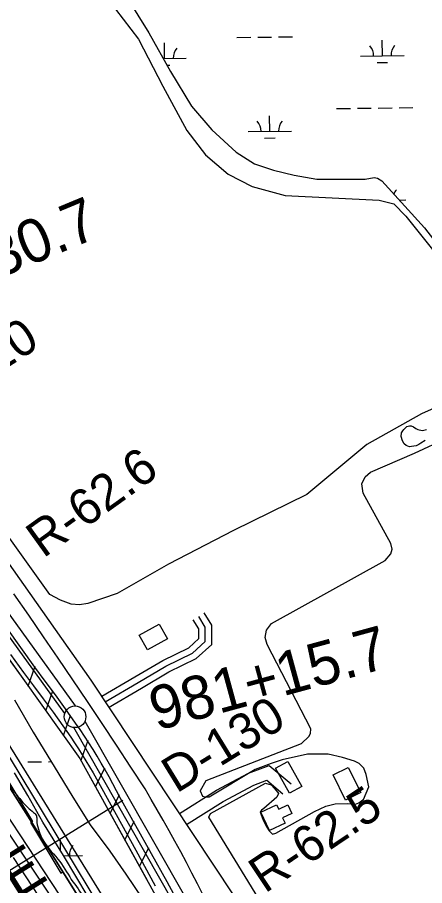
# Model space of a CAD drawing. Extents: x 3694830 to 3732949, y 415201 to 440970.
# Drawn here: x 3715419 to 3716358, y 434490 to 436490 of the extents above; entities that cross this region are included whole.
import ezdxf

# ---------------------------------------------------------------- set-up
doc = ezdxf.new("R2010")
doc.units = 0
for name, color, linetype in [('V-BLDG-OTLN', 7, 'Continuous'), ('V-CHAN-NAID', 7, 'Continuous'), ('V-FLOD-BASE', 7, 'Continuous'), ('V-LEVE-TOET', 7, 'Continuous'), ('V-RIVR-EDGE', 7, 'Continuous'), ('V-RIVR-RANG', 7, 'Continuous'), ('V-RIVR-RANG-IDEN', 7, 'Continuous'), ('V-ROAD-CNTR', 7, 'Continuous'), ('V-RRAP-FSHR', 7, 'Continuous'), ('V-RRAP-RVMT', 7, 'Continuous'), ('V-SITE-VEGE', 7, 'Continuous'), ('V-SURV-IDEN', 7, 'Continuous'), ('V-SURV-LINE', 7, 'Continuous'), ('V-TOPO-DPTH', 7, 'Continuous'), ('V-TOPO-MINR', 7, 'Continuous'), ('V-TOPO-SHOR', 7, 'Continuous'), ('V-TOPO-WATR', 7, 'Continuous'), ('V-WETL-SWMP', 7, 'Continuous')]:
    doc.layers.add(name, color=color, linetype=linetype)

msp = doc.modelspace()

# ---------------------------------------------------------------- linework, layer by layer
at = {"layer": 'V-BLDG-OTLN'}
for points in [[(3715719.3, 435032.8), (3715700.3, 435066.5), (3715746.3, 435092.4), (3715765.3, 435058.6)], [(3716014.6, 434760.4), (3716042.6, 434775.8), (3716074.6, 434717.9), (3716046.6, 434702.5)], [(3716175.8, 434686.9), (3716146.9, 434744.8), (3716181.9, 434762.2), (3716210.8, 434704.3)], [(3716000.6, 434616.5), (3715980.4, 434658.8), (3716016.8, 434676.2), (3716021.7, 434666), (3716042.4, 434675.8), (3716051.7, 434656.2), (3716030.4, 434646), (3716036.3, 434633.5)]]:
    msp.add_lwpolyline(points, close=True, dxfattribs=at)
at = {"layer": 'V-FLOD-BASE'}
msp.add_lwpolyline([(3715799.9, 434433.3), (3715764.4, 434498.2), (3715728.6, 434563), (3715692.7, 434627.7), (3715656.6, 434692.3), (3715648.2, 434708.5), (3715639.6, 434724.6), (3715630.9, 434740.6), (3715621.9, 434756.5), (3715612.7, 434772.3), (3715603.4, 434788), (3715593.8, 434803.5), (3715584, 434818.9), (3715574.1, 434834.2), (3715563.9, 434849.4), (3715553.5, 434864.4), (3715530.5, 434896.9), (3715507.2, 434929.1), (3715483.6, 434961.2), (3715459.9, 434993.1), (3715362.3, 435129.2)], dxfattribs=at)
at = {"layer": 'V-LEVE-TOET'}
for points in [[(3715846.7, 434469.1), (3715834.3, 434493.9), (3715821.6, 434518.6), (3715808.8, 434543.2), (3715795.8, 434567.7), (3715782.6, 434592.1), (3715769.2, 434616.4), (3715755.6, 434640.6), (3715741.8, 434664.7), (3715727.8, 434688.6), (3715713.7, 434712.5), (3715680.8, 434763), (3715647.7, 434813.3), (3715614.5, 434863.6), (3715581, 434913.7), (3715547.4, 434963.7), (3715513.6, 435013.5), (3715479.6, 435063.3), (3715445.4, 435112.9), (3715411, 435162.4)], [(3715403.3, 435022.3), (3715433.7, 434980.7), (3715456.5, 434950.4), (3715479.1, 434919.8), (3715501.6, 434889.1), (3715523.8, 434858.3), (3715533.2, 434845.1), (3715542.4, 434831.9), (3715551.4, 434818.5), (3715560.3, 434805), (3715569, 434791.3), (3715577.5, 434777.6), (3715585.9, 434763.7), (3715594.1, 434749.8), (3715602.1, 434735.7), (3715647.4, 434653.9), (3715692.4, 434571.8), (3715737.2, 434489.6)]]:
    msp.add_lwpolyline(points, dxfattribs=at)
at = {"layer": 'V-RIVR-EDGE'}
for points in [[(3712764.6, 438963.6), (3712781, 438936.1), (3712845.4, 438831.1), (3712877.4, 438773.6), (3712900.8, 438729.2), (3712931, 438675.8), (3712959.4, 438645), (3712991.9, 438615.5), (3713022.1, 438595.1), (3713032, 438586), (3713038.3, 438572), (3713040.1, 438553.4), (3713039.2, 438542.1), (3713040, 438528.1), (3713049.4, 438480.6), (3713055.2, 438457.5), (3713056.1, 438455.3), (3713064.7, 438451.2), (3713071.5, 438446.6), (3713075.5, 438429.9), (3713079.1, 438425.4), (3713090.9, 438420.8), (3713097.2, 438416.7), (3713099.9, 438407.2), (3713107, 438385.5), (3713112.4, 438370.1), (3713121.4, 438353.8), (3713138.6, 438336.1), (3713179.1, 438285.9), (3713213.8, 438233.3), (3713236.3, 438186.2), (3713252.5, 438146.4), (3713274.1, 438104.8), (3713298, 438059.5), (3713306.5, 438028.7), (3713313.2, 438000.7), (3713317.7, 437983.9), (3713324.4, 437970.3), (3713338.4, 437957.6), (3713350.1, 437954.9), (3713362.4, 437954), (3713384.5, 437954.4), (3713392.6, 437954.3), (3713397.6, 437949.8), (3713396.2, 437941.2), (3713391.7, 437929), (3713379.4, 437917.3), (3713365.4, 437909.7), (3713360, 437900.6), (3713359.5, 437890.7), (3713361.7, 437880.3), (3713365.8, 437872.6), (3713377.9, 437854), (3713377.9, 437839.5), (3713380.5, 437814.7), (3713385, 437794.8), (3713393.6, 437775.7), (3713410.2, 437752.6), (3713439.6, 437734.5), (3713452.7, 437723.6), (3713462.1, 437708.7), (3713469.7, 437679.7), (3713477.4, 437666.1), (3713494.5, 437651.6), (3713504, 437648), (3713509.9, 437638.9), (3713521.6, 437617.6), (3713537.3, 437582.3), (3713549, 437558.8), (3713563, 437530.7), (3713592.2, 437480), (3713609.8, 437445.1), (3713634.5, 437384.9), (3713650.7, 437352.8), (3713662.9, 437332.4), (3713677.3, 437313.4), (3713684.9, 437305.2), (3713699.8, 437285.7), (3713712.9, 437264.9), (3713746.2, 437224.6), (3713766.5, 437190.2), (3713791.7, 437148.1), (3713815.1, 437110), (3713839.5, 437076.5), (3713865.2, 437047.1), (3713904.4, 436990.4), (3713931.8, 436947.9), (3713955.2, 436903.9), (3713978.2, 436872.2), (3714023.3, 436800.7), (3714042.6, 436767.6), (3714055.3, 436753.1), (3714074.2, 436723.2), (3714090.8, 436692), (3714114.2, 436649), (3714175.9, 436539.4), (3714202.5, 436491.9), (3714226.8, 436446.6), (3714269.5, 436362.8), (3714291.1, 436319.4), (3714308.7, 436292.2), (3714337.1, 436249.2), (3714410, 436137.8), (3714442.9, 436092.9), (3714478.1, 436048.5), (3714520.9, 435998.7), (3714541.7, 435978.7), (3714574.6, 435943.4), (3714610.6, 435894.9), (3714639.9, 435859.1), (3714680.1, 435810.2), (3714715.7, 435771.7), (3714751.3, 435728.2), (3714781.1, 435690.1), (3714796.8, 435659.3), (3714804.9, 435629.5), (3714812.5, 435610), (3714829.2, 435584.6), (3714846.3, 435563.8), (3714881.5, 435520.3), (3714921.6, 435468.7), (3714947.7, 435433.3), (3714972.5, 435389), (3714983.7, 435360.4), (3715007.1, 435317.9), (3715035.5, 435278.5), (3715072.5, 435229.1), (3715106.7, 435181.1), (3715136, 435139.9), (3715164.4, 435093.7), (3715196.8, 435050.2), (3715238.7, 434994), (3715267.1, 434957.3), (3715313.9, 434875.8), (3715349.1, 434818.8), (3715367.9, 434770.3), (3715397.2, 434725.9), (3715428.8, 434685.2), (3715443.2, 434669.8), (3715456.7, 434658.4), (3715463.1, 434650.7), (3715463.9, 434640.3), (3715468, 434620), (3715475.6, 434599.6), (3715512.5, 434551.1), (3715543.6, 434503.6)], [(3715543.6, 434503.6), (3715573.4, 434460.5), (3715587.8, 434433.8), (3715604.9, 434399), (3715614.7, 434372.3), (3715625.6, 434357.8), (3715651.2, 434315.2), (3715676, 434269.9), (3715704.4, 434231)]]:
    msp.add_spline(points, degree=3, dxfattribs=at)
at = {"layer": 'V-RIVR-RANG'}
msp.add_line((3715662.7, 434686.1), (3714999.1, 434276.2), dxfattribs=at)
at = {"layer": 'V-ROAD-CNTR'}
for points in [[(3714456.1, 436537.3), (3714641.9, 436278.6), (3714873.3, 435959.3), (3715143.4, 435589.6), (3715380.2, 435259), (3715588.7, 434963), (3715918.6, 434466), (3716138.8, 434126.6), (3716363.1, 433768.5), (3716587.6, 433394.7), (3716854.7, 432929.9), (3717200, 432198.1), (3717345.3, 431887.6), (3717528.6, 431398.1), (3717815.7, 430558.6)], [(3715621.7, 434913.3), (3715697.8, 434958.1), (3715761.7, 434995.3), (3715822.9, 435025.5), (3715852.4, 435052.4), (3715852.5, 435085.5), (3715837.3, 435110.2)], [(3715629.3, 434900.3), (3715705.3, 434945.1), (3715768.8, 434982.1), (3715831.5, 435013), (3715867.4, 435045.7), (3715867.6, 435089.7), (3715850.1, 435118.1)], [(3715614, 434926.2), (3715690.2, 434971), (3715754.6, 435008.5), (3715814.4, 435038), (3715837.4, 435059), (3715837.5, 435081.3), (3715824.6, 435102.4)], [(3715792.9, 434656), (3715878.3, 434709.4), (3715951.9, 434749.1), (3715999.9, 434766.5), (3716050.4, 434724.6)], [(3715808.8, 434630.6), (3715893.4, 434683.4), (3715964.2, 434721.6), (3715994, 434732.4), (3716031.2, 434701.5)]]:
    msp.add_lwpolyline(points, dxfattribs=at)
at = {"layer": 'V-RRAP-FSHR'}
for p, q in [((3715444.1, 434949.7), (3715460.3, 434995.7)), ((3715484.8, 434892.8), (3715501, 434938.8)), ((3715525.5, 434835.8), (3715541.8, 434881.9)), ((3715566.3, 434778.9), (3715582.5, 434825)), ((3715599.6, 434717.3), (3715621.1, 434761.2)), ((3715633.4, 434656), (3715654.9, 434699.9)), ((3715667.2, 434594.8), (3715688.7, 434638.6)), ((3715701.1, 434533.5), (3715722.5, 434577.3))]:
    msp.add_line(p, q, dxfattribs=at)
for points in [[(3712836.1, 438964.4), (3713022.4, 438642.4), (3713321.2, 438102.8), (3713596.3, 437577.5), (3713955.7, 436980.2), (3714386.5, 436277.6), (3714825.7, 435698.9), (3715402.5, 434782.3), (3716064.7, 433686.1)], [(3714329.7, 436386.2), (3714396.8, 436257.5), (3714509, 436115.6), (3714828.4, 435789.6), (3714886.7, 435719.5), (3715135.4, 435378), (3715431.9, 434966.7), (3715563.5, 434782.8), (3715749.3, 434446), (3715933, 434121.8), (3716099.1, 433962.3), (3716301.1, 433570.7), (3716658.5, 432866.9), (3716785.7, 432767), (3716964.1, 432370.5), (3717158.2, 431965.9), (3717211, 431850.9), (3717309.1, 431591.7), (3717386.5, 431373.3), (3717466.4, 431122.7)], [(3715355.6, 435072.5), (3715431.9, 434966.7), (3715563.5, 434782.8), (3715718.3, 434502.3)]]:
    msp.add_lwpolyline(points, dxfattribs=at)
at = {"layer": 'V-RRAP-RVMT'}
for p, q in [((3715379.4, 434761.2), (3715454.4, 434637.9)), ((3715454.4, 434637.9), (3715449.9, 434634.9)), ((3715449.9, 434634.9), (3715519.4, 434518.6)), ((3715519.4, 434518.6), (3715524.2, 434521.6)), ((3715524.2, 434521.6), (3715682.2, 434263.4))]:
    msp.add_line(p, q, dxfattribs=at)
at = {"layer": 'V-SITE-VEGE'}
for points in [[(3716545.9, 435664.6), (3716350.7, 435576.6), (3716224.8, 435506.1), (3716086.4, 435390.8), (3715917.4, 435307.7), (3715767.3, 435230.4), (3715649.6, 435162.5), (3715581.9, 435139.9), (3715562.4, 435136.6), (3715543.4, 435138.5), (3715518.6, 435147.1), (3715494.3, 435160.2), (3715284.8, 435453), (3715012.8, 435830.4), (3714788.1, 436138), (3714558.6, 436458.8), (3714361.4, 436746.4)], [(3715645.7, 436509.2), (3715698.8, 436439.7), (3715754.7, 436331.7), (3715810, 436229.3), (3715853.1, 436173.6), (3715905.4, 436129.3), (3715960.2, 436100.9), (3716036.5, 436080), (3716253, 436068.9), (3716287, 436060.4), (3716314.5, 436032.4), (3716527, 435767.3)], [(3716223.6, 434745.8), (3716218, 434760.7), (3716207, 434771.5), (3716196.1, 434776.9), (3716168.8, 434784.8), (3716136, 434792.7), (3716088.4, 434792.4), (3716029.9, 434779.6), (3716004.1, 434771.2), (3715967.4, 434757.3), (3715861.7, 434693.8), (3715852.2, 434693.7), (3715846.7, 434695), (3715841.2, 434707.2), (3715841.2, 434708.6), (3715854.6, 434731.9), (3716073.9, 434817.2), (3716074.5, 434817.6), (3716091.3, 434833.5), (3716094.8, 434840.2), (3716095.9, 434851.3), (3715995.3, 435045.3), (3715990.4, 435061.5), (3715993.5, 435078.1), (3716004.8, 435093.9), (3716267.1, 435238.9), (3716280.4, 435254), (3716283.1, 435265.1), (3716280.2, 435278.1), (3716216.5, 435394.3), (3716213.6, 435415.6), (3716220.9, 435431.8), (3716233.5, 435442.2), (3716334.9, 435486.4), (3716486.6, 435556.7)], [(3716181, 434124.3), (3715860.7, 434647.5), (3715864.8, 434655.7), (3715990.9, 434726.2), (3716004.5, 434722.2), (3716011.4, 434714.1), (3716019.6, 434704.6), (3716021, 434701.9), (3716017, 434693.7), (3715987.3, 434667.6), (3715982, 434663.7), (3715978.8, 434658.7), (3715986.1, 434640.3), (3715994.2, 434624.4), (3715999.5, 434615.7), (3716007.5, 434608.2), (3716015, 434610.6), (3716104.4, 434660.4), (3716130.2, 434672.8), (3716152, 434678.5), (3716180.6, 434678.7), (3716198.3, 434677.5), (3716206.4, 434680.3), (3716215.9, 434687.2), (3716217.3, 434688.5), (3716229.3, 434717.2), (3716223.6, 434745.8)]]:
    msp.add_lwpolyline(points, dxfattribs=at)
at = {"layer": 'V-SURV-LINE'}
for points in [[(3714941, 435751.1), (3715552.7, 434903.9)], [(3715528.4, 434886.3), (3714916.7, 435733.5)], [(3715575.2, 434869), (3715968.7, 434178.4)], [(3715942.6, 434163.6), (3715549.1, 434854.1)]]:
    msp.add_lwpolyline(points, dxfattribs=at)
msp.add_circle((3715552.2, 434878.9), 25, dxfattribs=at)
at = {"layer": 'V-TOPO-DPTH'}
for points in [[(3715498, 434462.9), (3715476.3, 434495.4), (3715160, 434968.3)], [(3715498, 434462.9), (3715476.3, 434495.4), (3715160, 434968.3)], [(3715361.9, 434776.7), (3715419.7, 434687.3), (3715476.8, 434597.5), (3715533.3, 434507.3), (3715618, 434370.8)], [(3715374.6, 434565.4), (3715430.2, 434475.9)], [(3715430.2, 434475.9), (3715374.6, 434565.4)]]:
    msp.add_lwpolyline(points, dxfattribs=at)
at = {"layer": 'V-TOPO-MINR'}
for points in [[(3715685.2, 434353), (3715221, 435103.4), (3714781.7, 435735.9), (3714772.9, 435748.5), (3714764, 435761.1), (3714755.1, 435773.6), (3714746.1, 435786.1), (3714627, 435950.9), (3714562.7, 436040.3), (3714498.8, 436129.8), (3714435.3, 436219.7), (3714372.1, 436309.8), (3714259, 436471.9), (3714252.6, 436481.1), (3714246.3, 436490.4)], [(3715498, 434462.9), (3715476.3, 434495.4), (3715160, 434968.3)], [(3715608.5, 434328.6), (3715222.7, 434913.7)], [(3715430.2, 434475.9), (3715374.6, 434565.4)], [(3715468.7, 434465.3), (3715439.6, 434510.2), (3715410.2, 434554.9)]]:
    msp.add_lwpolyline(points, dxfattribs=at)
at = {"layer": 'V-TOPO-SHOR'}
msp.add_lwpolyline([(3716359.2, 435515.3), (3716349, 435509.1), (3716344.9, 435506), (3716338.7, 435503.3), (3716328, 435501.2), (3716322.8, 435501.1), (3716315.1, 435504.2), (3716310.9, 435507.7), (3716307.3, 435514.9), (3716304.1, 435524.6), (3716304.6, 435533.4), (3716307.6, 435538), (3716310.2, 435540.6), (3716315.8, 435545.8), (3716317.3, 435547.4), (3716322.9, 435549.5), (3716327.1, 435549), (3716332.7, 435546.5), (3716337.4, 435542.9), (3716342, 435540.4), (3716345.6, 435539.9), (3716352.9, 435538.4), (3716362.6, 435540.5)], dxfattribs=at)
at = {"layer": 'V-TOPO-WATR'}
msp.add_lwpolyline([(3715618, 434370.8), (3715533.3, 434507.3), (3715476.8, 434597.5), (3715419.7, 434687.3), (3715361.9, 434776.7)], dxfattribs=at)
at = {"layer": 'V-WETL-SWMP'}
for p, q in [((3715665.7, 436545.6), (3715722.3, 436454.8)), ((3715722.3, 436454.8), (3715772.1, 436365.3)), ((3715758.7, 436395.6), (3715758.2, 436431.6)), ((3715925.2, 436444), (3715957.2, 436444.4)), ((3715973.2, 436444.6), (3716005.1, 436445)), ((3716021.1, 436445.1), (3716053.1, 436445.5)), ((3716260.5, 436401.6), (3716260.1, 436437.6)), ((3715755.3, 436395.5), (3715808.7, 436396.2)), ((3716210.5, 436401), (3716310.5, 436402.2)), ((3715763.8, 436380.2), (3715770.8, 436380.3)), ((3716248.7, 436386), (3716272.7, 436386.3)), ((3715772.1, 436365.3), (3715820.4, 436285.4)), ((3715820.4, 436285.4), (3715867.2, 436231.3)), ((3715828.2, 436276.3), (3715829.2, 436276.3)), ((3716155.1, 436280.2), (3716187.1, 436280.6)), ((3716203.1, 436280.8), (3716235.1, 436281.2)), ((3716251.1, 436281.4), (3716283.1, 436281.8)), ((3716299.1, 436281.9), (3716331.1, 436282.3)), ((3716001.1, 436227.6), (3716000.7, 436263.6)), ((3715867.2, 436231.3), (3715923.4, 436180)), ((3715951.2, 436227), (3716051.1, 436228.2)), ((3715989.3, 436212.1), (3716013.3, 436212.4)), ((3715923.4, 436180), (3715965.9, 436153.1)), ((3715965.9, 436153.1), (3716009.6, 436138.5)), ((3716009.6, 436138.5), (3716057.4, 436126.6)), ((3716057.4, 436126.6), (3716109.2, 436117.5)), ((3716109.2, 436117.5), (3716220.9, 436117.1)), ((3716220.9, 436117.1), (3716241.3, 436121.3)), ((3716241.3, 436121.3), (3716249.5, 436120)), ((3716249.5, 436120), (3716259, 436113.3)), ((3716259, 436113.3), (3716358, 436005.1)), ((3716299.3, 436069.3), (3716314.5, 436069.5)), ((3716358, 436005.1), (3716457.1, 435875.2)), ((3715443.1, 434774.8), (3715475.1, 434775.1)), ((3715491.1, 434775.3), (3715497.2, 434775.4)), ((3715519, 434569), (3715518.7, 434594.4)), ((3715525.5, 434558.5), (3715569.1, 434559))]:
    msp.add_line(p, q, dxfattribs=at)
for points in [[(3715412.8, 434917.5), (3715455.7, 434843), (3715504, 434764.4), (3715546.8, 434693.9), (3715586.8, 434630.2), (3715632.3, 434569.3), (3715669.5, 434516.5), (3715708.1, 434459.6)], [(3715582.2, 434464.3), (3715525.3, 434558.9), (3715477.9, 434635.7), (3715443.1, 434697.8), (3715413, 434749.7)]]:
    msp.add_lwpolyline(points, dxfattribs=at)
for centre, start, end in [((3715813.9, 436396.7), 139.9115, 181.4552), ((3716205.3, 436401.4), 359.9115, 41.4552), ((3716315.8, 436402.7), 139.9115, 181.4552), ((3715945.9, 436227.5), 359.9115, 41.4552), ((3716056.4, 436228.8), 139.9115, 181.4552), ((3716319.7, 436070), 139.9115, 158.6986), ((3715574.4, 434559.5), 139.9115, 181.4552)]:
    msp.add_arc(centre, 35.2, start, end, dxfattribs=at)

# ---------------------------------------------------------------- texts
at = {"layer": 'V-CHAN-NAID'}
msp.add_text('CONOCOPHILLIPS ALLIANCE', height=100, rotation=32.1557, dxfattribs=at).set_placement((3713907.8, 433508.7))
at = {"layer": 'V-RIVR-RANG-IDEN'}
for s, rotation, p in [('D-120', 32.7263, (3715220.2, 435569.5)), ('R-62.6', 35.7055, (3715479, 435243)), ('D-130', 31.5603, (3715785.9, 434701.3)), ('R-62.5', 33.716, (3715989.5, 434470.6))]:
    msp.add_text(s, height=83, rotation=rotation, dxfattribs=at).set_placement(p)
at = {"layer": 'V-SURV-IDEN'}
for s, rotation, p in [('970+30.7', 22.5252, (3715095.8, 435771.9)), ('981+15.7', 15.2793, (3715740.2, 434846.2))]:
    msp.add_text(s, height=100, rotation=rotation, dxfattribs=at).set_placement(p)

doc.saveas('drawing.dxf')
